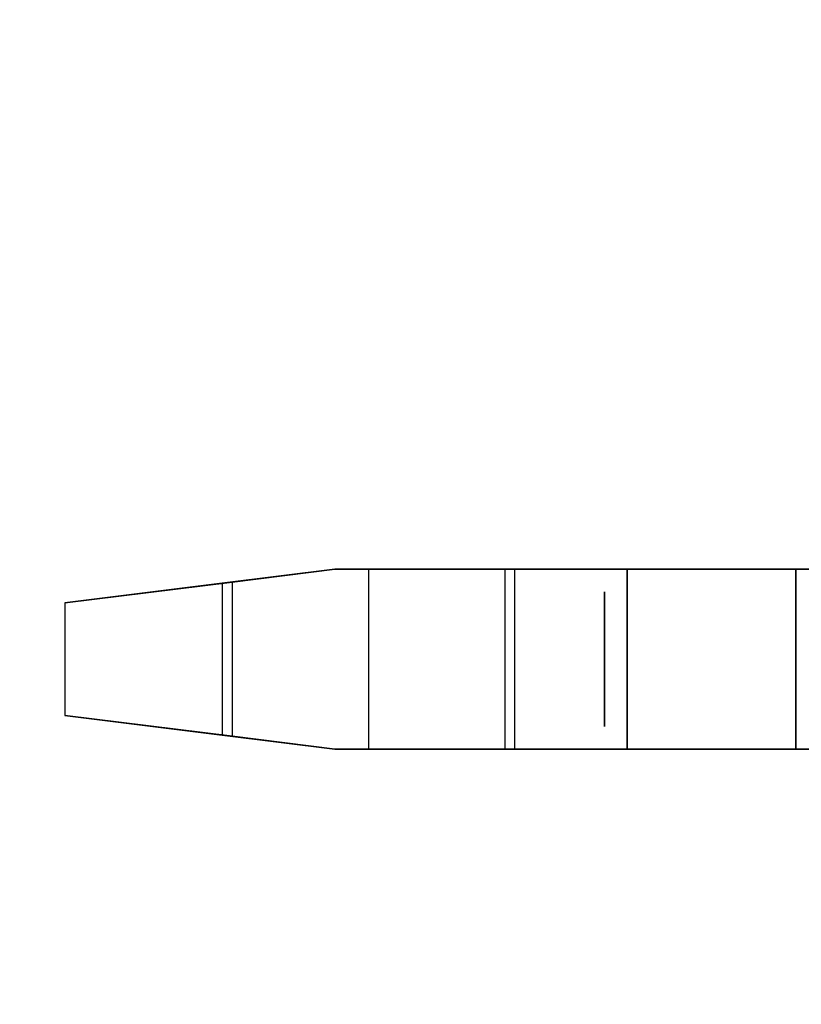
# Model space of a CAD drawing. Header units: millimetres. Extents: x 0 to 1524, y 0 to 1016.
# Tile 340 of 352: x 1390.76 to 1394.24, y 415.41 to 419.79. Entities that reach past the tile are written whole.
import ezdxf

# ---------------------------------------------------------------- set-up
doc = ezdxf.new("R2010")
doc.units = ezdxf.units.MM
doc.header["$LTSCALE"] = 83.82
doc.layers.get('0').update_dxf_attribs({"linetype": 'CONTINUOUS'})
doc.styles.get("Standard").update_dxf_attribs({"font": 'txt', "width": 0.8})
doc.dimstyles.new('DIMSTYLE_1', dxfattribs={"dimtxt": 15, "dimasz": 12, "dimexe": 0.18, "dimexo": 0.0625, "dimgap": 0.09, "dimtad": 1, "dimzin": 0, "dimdsep": 46, "dimtxsty": 'STANDARD', "dimblk": 'CLOSED', "dimblk1": 'CLOSED', "dimblk2": 'CLOSED', "dimcen": 0.09, "dimadec": 0, "dimazin": 0, "dimtp": 0.01, "dimtm": 0.01, "dimtfac": 1, "dimtofl": 0, "dimtmove": 0, "dimatfit": 3, "dimldrblk": 'CLOSED', "dimfxl": 1, "dimtolj": 1, "dimtzin": 0, "dimarcsym": 0})

# ---------------------------------------------------------------- blocks, each defined once
blk = doc.blocks.new('_CLOSED')
at = {"color": 0, "linetype": 'BYBLOCK'}
for p, q in [((0, 0), (-1, 0.20833)), ((-1, 0.20833), (-1, -0.20833)), ((-1, -0.20833), (0, 0)), ((-1, 0), (0, 0))]:
    blk.add_line(p, q, dxfattribs=at)
blk = doc.blocks.new('*D5')
at = {"color": 2, "linetype": 'CONTINUOUS'}
for p, q in [((1198.1454, 405.5567), (1198.1454, 520.5283)), ((1416.104, 413.0175), (1416.104, 520.5283)), ((1198.1454, 519.5283), (1307.1247, 519.5283)), ((1416.104, 519.5283), (1307.1247, 519.5283))]:
    blk.add_line(p, q, dxfattribs=at)
at = {"color": 2, "linetype": 'CONTINUOUS', "xscale": 12, "yscale": 12, "zscale": 12, "rotation": 180}
blk.add_blockref('_CLOSED', (1198.1454, 519.5283), dxfattribs=at)
at = {"color": 2, "linetype": 'CONTINUOUS', "xscale": 12, "yscale": 12, "zscale": 12}
blk.add_blockref('_CLOSED', (1416.104, 519.5283), dxfattribs=at)

msp = doc.modelspace()

# ---------------------------------------------------------------- linework, layer by layer
at = {"color": 6, "linetype": 'CONTINUOUS'}
for p, q in [((1392.1654, 417.3467), (1391.6654, 417.2842)), ((1391.6654, 417.2842), (1392.1654, 417.3467)), ((1392.1654, 417.3467), (1391.6654, 417.2842)), ((1391.6654, 417.2842), (1392.1654, 417.3467)), ((1392.1654, 417.3467), (1391.6654, 417.2842)), ((1391.6654, 417.2842), (1392.1654, 417.3467)), ((1392.1654, 417.3467), (1391.6654, 417.2842)), ((1391.6654, 417.2842), (1392.1654, 417.3467)), ((1391.7093, 417.2896), (1392.1654, 417.3467)), ((1392.1654, 417.3467), (1391.7093, 417.2896)), ((1391.7093, 417.2896), (1392.1654, 417.3467)), ((1392.1654, 417.3467), (1391.7093, 417.2896)), ((1391.7093, 417.2896), (1392.1654, 417.3467)), ((1392.1654, 417.3467), (1391.7093, 417.2896)), ((1391.7093, 417.2896), (1392.1654, 417.3467)), ((1392.1654, 417.3467), (1391.7093, 417.2896)), ((1392.1654, 417.3467), (1392.3154, 417.3467)), ((1392.3154, 417.3467), (1392.1654, 417.3467)), ((1392.1654, 417.3467), (1392.3154, 417.3467)), ((1392.3154, 417.3467), (1392.1654, 417.3467)), ((1392.1654, 417.3467), (1392.3154, 417.3467)), ((1392.3154, 417.3467), (1392.1654, 417.3467)), ((1392.1654, 417.3467), (1392.3154, 417.3467)), ((1392.3154, 417.3467), (1392.1654, 417.3467)), ((1392.1654, 417.3467), (1392.3154, 417.3467)), ((1392.3154, 417.3467), (1392.1654, 417.3467)), ((1392.1654, 417.3467), (1392.3154, 417.3467)), ((1392.3154, 417.3467), (1392.1654, 417.3467)), ((1392.1654, 417.3467), (1392.3154, 417.3467)), ((1392.3154, 417.3467), (1392.1654, 417.3467)), ((1392.1654, 417.3467), (1392.3154, 417.3467)), ((1392.3154, 417.3467), (1392.1654, 417.3467)), ((1392.3154, 417.3467), (1392.3154, 416.5467)), ((1392.3154, 417.3467), (1392.9214, 417.3467)), ((1392.9654, 417.3467), (1392.3154, 417.3467)), ((1392.3154, 417.3467), (1392.3154, 416.5467)), ((1392.3154, 417.3467), (1392.9654, 417.3467)), ((1392.9214, 417.3467), (1392.3154, 417.3467)), ((1392.3154, 417.3467), (1392.3154, 416.5467)), ((1392.3154, 417.3467), (1392.3154, 416.5467)), ((1392.3154, 417.3467), (1392.3154, 416.5467)), ((1392.3154, 417.3467), (1392.9214, 417.3467)), ((1392.9654, 417.3467), (1392.3154, 417.3467)), ((1392.3154, 417.3467), (1392.3154, 416.5467)), ((1392.3154, 417.3467), (1392.9654, 417.3467)), ((1392.9214, 417.3467), (1392.3154, 417.3467)), ((1392.3154, 417.3467), (1392.3154, 416.5467)), ((1392.3154, 417.3467), (1392.3154, 416.5467)), ((1392.3154, 417.3467), (1392.3154, 416.5467)), ((1392.3154, 417.3467), (1392.9214, 417.3467)), ((1392.9654, 417.3467), (1392.3154, 417.3467)), ((1392.3154, 417.3467), (1392.3154, 416.5467)), ((1392.3154, 417.3467), (1392.9654, 417.3467)), ((1392.9214, 417.3467), (1392.3154, 417.3467)), ((1392.3154, 417.3467), (1392.3154, 416.5467)), ((1392.3154, 417.3467), (1392.3154, 416.5467)), ((1392.3154, 417.3467), (1392.3154, 416.5467)), ((1392.3154, 417.3467), (1392.9214, 417.3467)), ((1392.9654, 417.3467), (1392.3154, 417.3467)), ((1392.3154, 417.3467), (1392.3154, 416.5467)), ((1392.3154, 417.3467), (1392.9654, 417.3467)), ((1392.9214, 417.3467), (1392.3154, 417.3467)), ((1392.3154, 417.3467), (1392.3154, 416.5467)), ((1392.3154, 417.3467), (1392.3154, 416.5467)), ((1392.9214, 417.3467), (1392.9214, 416.5467)), ((1394.7654, 417.3467), (1392.9214, 417.3467)), ((1392.9214, 417.3467), (1394.7654, 417.3467)), ((1392.9214, 417.3467), (1392.9214, 416.5467)), ((1392.9214, 417.3467), (1392.9214, 416.5467)), ((1394.7654, 417.3467), (1392.9214, 417.3467)), ((1392.9214, 417.3467), (1394.7654, 417.3467)), ((1392.9214, 417.3467), (1392.9214, 416.5467)), ((1392.9214, 417.3467), (1392.9214, 416.5467)), ((1394.7654, 417.3467), (1392.9214, 417.3467)), ((1392.9214, 417.3467), (1394.7654, 417.3467)), ((1392.9214, 417.3467), (1392.9214, 416.5467)), ((1392.9214, 417.3467), (1392.9214, 416.5467)), ((1394.7654, 417.3467), (1392.9214, 417.3467)), ((1392.9214, 417.3467), (1394.7654, 417.3467)), ((1392.9214, 417.3467), (1392.9214, 416.5467)), ((1392.9654, 417.3467), (1394.7654, 417.3467)), ((1392.9654, 417.3467), (1392.9654, 416.5467)), ((1392.9654, 417.3467), (1392.9654, 416.5467)), ((1394.7654, 417.3467), (1392.9654, 417.3467)), ((1392.9654, 417.3467), (1394.7654, 417.3467)), ((1392.9654, 417.3467), (1392.9654, 416.5467)), ((1392.9654, 417.3467), (1392.9654, 416.5467)), ((1394.7654, 417.3467), (1392.9654, 417.3467)), ((1392.9654, 417.3467), (1394.7654, 417.3467)), ((1392.9654, 417.3467), (1392.9654, 416.5467)), ((1392.9654, 417.3467), (1392.9654, 416.5467)), ((1394.7654, 417.3467), (1392.9654, 417.3467)), ((1392.9654, 417.3467), (1394.7654, 417.3467)), ((1392.9654, 417.3467), (1392.9654, 416.5467)), ((1392.9654, 417.3467), (1392.9654, 416.5467)), ((1394.7654, 417.3467), (1392.9654, 417.3467)), ((1391.7093, 417.2896), (1390.9654, 417.1967)), ((1390.9654, 417.1967), (1391.7093, 417.2896)), ((1391.7093, 417.2896), (1390.9654, 417.1967)), ((1390.9654, 417.1967), (1391.7093, 417.2896)), ((1391.7093, 417.2896), (1390.9654, 417.1967)), ((1390.9654, 417.1967), (1391.7093, 417.2896)), ((1391.7093, 417.2896), (1390.9654, 417.1967)), ((1390.9654, 417.1967), (1391.7093, 417.2896)), ((1391.7093, 417.2896), (1391.7093, 416.6037)), ((1391.7093, 417.2896), (1391.7093, 416.6037)), ((1391.7093, 417.2896), (1391.7093, 416.6037)), ((1391.7093, 417.2896), (1391.7093, 416.6037)), ((1391.7093, 417.2896), (1391.7093, 416.6037)), ((1391.7093, 417.2896), (1391.7093, 416.6037)), ((1391.7093, 417.2896), (1391.7093, 416.6037)), ((1391.7093, 417.2896), (1391.7093, 416.6037)), ((1390.9654, 417.1967), (1391.6654, 417.2842)), ((1391.6654, 417.2842), (1390.9654, 417.1967)), ((1390.9654, 417.1967), (1391.6654, 417.2842)), ((1391.6654, 417.2842), (1390.9654, 417.1967)), ((1390.9654, 417.1967), (1391.6654, 417.2842)), ((1391.6654, 417.2842), (1390.9654, 417.1967)), ((1390.9654, 417.1967), (1391.6654, 417.2842)), ((1391.6654, 417.2842), (1390.9654, 417.1967)), ((1391.6654, 417.2842), (1391.6654, 416.6092)), ((1391.6654, 417.2842), (1391.6654, 416.6092)), ((1391.6654, 417.2842), (1391.6654, 416.6092)), ((1391.6654, 417.2842), (1391.6654, 416.6092)), ((1391.6654, 417.2842), (1391.6654, 416.6092)), ((1391.6654, 417.2842), (1391.6654, 416.6092)), ((1391.6654, 417.2842), (1391.6654, 416.6092)), ((1391.6654, 417.2842), (1391.6654, 416.6092)), ((1390.9654, 417.1967), (1390.9654, 416.6967)), ((1390.9654, 417.1967), (1390.9654, 416.6967)), ((1390.9654, 417.1967), (1390.9654, 416.6967)), ((1390.9654, 417.1967), (1390.9654, 416.6967)), ((1390.9654, 417.1967), (1390.9654, 416.6967)), ((1390.9654, 417.1967), (1390.9654, 416.6967)), ((1390.9654, 417.1967), (1390.9654, 416.6967)), ((1390.9654, 417.1967), (1390.9654, 416.6967)), ((1390.9654, 417.1967), (1390.9654, 416.6967)), ((1390.9654, 417.1967), (1390.9654, 416.6967)), ((1390.9654, 417.1967), (1390.9654, 416.6967)), ((1390.9654, 417.1967), (1390.9654, 416.6967)), ((1390.9654, 417.1967), (1390.9654, 416.6967)), ((1390.9654, 417.1967), (1390.9654, 416.6967)), ((1390.9654, 417.1967), (1390.9654, 416.6967)), ((1390.9654, 417.1967), (1390.9654, 416.6967)), ((1391.6654, 416.6092), (1390.9654, 416.6967)), ((1390.9654, 416.6967), (1391.7093, 416.6037)), ((1391.7093, 416.6037), (1390.9654, 416.6967)), ((1390.9654, 416.6967), (1391.6654, 416.6092)), ((1391.6654, 416.6092), (1390.9654, 416.6967)), ((1390.9654, 416.6967), (1391.7093, 416.6037)), ((1391.7093, 416.6037), (1390.9654, 416.6967)), ((1390.9654, 416.6967), (1391.6654, 416.6092)), ((1391.6654, 416.6092), (1390.9654, 416.6967)), ((1390.9654, 416.6967), (1391.7093, 416.6037)), ((1391.7093, 416.6037), (1390.9654, 416.6967)), ((1390.9654, 416.6967), (1391.6654, 416.6092)), ((1391.6654, 416.6092), (1390.9654, 416.6967)), ((1390.9654, 416.6967), (1391.7093, 416.6037)), ((1391.7093, 416.6037), (1390.9654, 416.6967)), ((1390.9654, 416.6967), (1391.6654, 416.6092)), ((1391.6654, 416.6092), (1392.1654, 416.5467)), ((1392.1654, 416.5467), (1391.6654, 416.6092)), ((1391.6654, 416.6092), (1392.1654, 416.5467)), ((1392.1654, 416.5467), (1391.6654, 416.6092)), ((1391.6654, 416.6092), (1392.1654, 416.5467)), ((1392.1654, 416.5467), (1391.6654, 416.6092)), ((1391.6654, 416.6092), (1392.1654, 416.5467)), ((1392.1654, 416.5467), (1391.6654, 416.6092)), ((1392.1654, 416.5467), (1391.7093, 416.6037)), ((1391.7093, 416.6037), (1392.1654, 416.5467)), ((1392.1654, 416.5467), (1391.7093, 416.6037)), ((1391.7093, 416.6037), (1392.1654, 416.5467)), ((1392.1654, 416.5467), (1391.7093, 416.6037)), ((1391.7093, 416.6037), (1392.1654, 416.5467)), ((1392.1654, 416.5467), (1391.7093, 416.6037)), ((1391.7093, 416.6037), (1392.1654, 416.5467)), ((1392.1654, 416.5467), (1392.3154, 416.5467)), ((1392.3154, 416.5467), (1392.1654, 416.5467)), ((1392.1654, 416.5467), (1392.3154, 416.5467)), ((1392.3154, 416.5467), (1392.1654, 416.5467)), ((1392.1654, 416.5467), (1392.3154, 416.5467)), ((1392.3154, 416.5467), (1392.1654, 416.5467)), ((1392.1654, 416.5467), (1392.3154, 416.5467)), ((1392.3154, 416.5467), (1392.1654, 416.5467)), ((1392.1654, 416.5467), (1392.3154, 416.5467)), ((1392.3154, 416.5467), (1392.1654, 416.5467)), ((1392.1654, 416.5467), (1392.3154, 416.5467)), ((1392.3154, 416.5467), (1392.1654, 416.5467)), ((1392.1654, 416.5467), (1392.3154, 416.5467)), ((1392.3154, 416.5467), (1392.1654, 416.5467)), ((1392.1654, 416.5467), (1392.3154, 416.5467)), ((1392.3154, 416.5467), (1392.1654, 416.5467)), ((1392.3154, 416.5467), (1392.9654, 416.5467)), ((1392.9214, 416.5467), (1392.3154, 416.5467)), ((1392.3154, 416.5467), (1392.9214, 416.5467)), ((1392.9654, 416.5467), (1392.3154, 416.5467)), ((1392.3154, 416.5467), (1392.9654, 416.5467)), ((1392.9214, 416.5467), (1392.3154, 416.5467)), ((1392.3154, 416.5467), (1392.9214, 416.5467)), ((1392.9654, 416.5467), (1392.3154, 416.5467)), ((1392.3154, 416.5467), (1392.9654, 416.5467)), ((1392.9214, 416.5467), (1392.3154, 416.5467)), ((1392.3154, 416.5467), (1392.9214, 416.5467)), ((1392.9654, 416.5467), (1392.3154, 416.5467)), ((1392.3154, 416.5467), (1392.9654, 416.5467)), ((1392.9214, 416.5467), (1392.3154, 416.5467)), ((1392.3154, 416.5467), (1392.9214, 416.5467)), ((1392.9654, 416.5467), (1392.3154, 416.5467)), ((1392.9214, 416.5467), (1394.7654, 416.5467)), ((1394.7654, 416.5467), (1392.9214, 416.5467)), ((1392.9214, 416.5467), (1394.7654, 416.5467)), ((1394.7654, 416.5467), (1392.9214, 416.5467)), ((1392.9214, 416.5467), (1394.7654, 416.5467)), ((1394.7654, 416.5467), (1392.9214, 416.5467)), ((1392.9214, 416.5467), (1394.7654, 416.5467)), ((1394.7654, 416.5467), (1392.9214, 416.5467)), ((1394.7654, 416.5467), (1392.9654, 416.5467)), ((1392.9654, 416.5467), (1394.7654, 416.5467)), ((1394.7654, 416.5467), (1392.9654, 416.5467)), ((1392.9654, 416.5467), (1394.7654, 416.5467)), ((1394.7654, 416.5467), (1392.9654, 416.5467)), ((1392.9654, 416.5467), (1394.7654, 416.5467)), ((1394.7654, 416.5467), (1392.9654, 416.5467)), ((1392.9654, 416.5467), (1394.7654, 416.5467))]:
    msp.add_line(p, q, dxfattribs=at)
for points in [[(1393.4654, 416.9467), (1393.4654, 417.0243), (1393.4654, 417.0991), (1393.4654, 417.168), (1393.4654, 417.2295), (1393.4654, 417.279), (1393.4654, 417.3159), (1393.4654, 417.3388), (1393.4654, 417.3467), (1393.4654, 417.339), (1393.4654, 417.3165), (1393.4654, 417.2798), (1393.4654, 417.2295), (1393.4654, 417.1692), (1393.4654, 417.1004), (1393.4654, 417.0257), (1393.4654, 416.9467)], [(1393.4654, 416.9467), (1393.4654, 417.0243), (1393.4654, 417.0991), (1393.4654, 417.168), (1393.4654, 417.2295), (1393.4654, 417.279), (1393.4654, 417.3159), (1393.4654, 417.3388), (1393.4654, 417.3467), (1393.4654, 417.339), (1393.4654, 417.3165), (1393.4654, 417.2798), (1393.4654, 417.2295), (1393.4654, 417.1692), (1393.4654, 417.1004), (1393.4654, 417.0257), (1393.4654, 416.9467)], [(1393.4654, 416.9467), (1393.4654, 417.0243), (1393.4654, 417.0991), (1393.4654, 417.168), (1393.4654, 417.2295), (1393.4654, 417.279), (1393.4654, 417.3159), (1393.4654, 417.3388), (1393.4654, 417.3467), (1393.4654, 417.339), (1393.4654, 417.3165), (1393.4654, 417.2798), (1393.4654, 417.2295), (1393.4654, 417.1692), (1393.4654, 417.1004), (1393.4654, 417.0257), (1393.4654, 416.9467)], [(1393.4654, 416.9467), (1393.4654, 417.0243), (1393.4654, 417.0991), (1393.4654, 417.168), (1393.4654, 417.2295), (1393.4654, 417.279), (1393.4654, 417.3159), (1393.4654, 417.3388), (1393.4654, 417.3467), (1393.4654, 417.339), (1393.4654, 417.3165), (1393.4654, 417.2798), (1393.4654, 417.2295), (1393.4654, 417.1692), (1393.4654, 417.1004), (1393.4654, 417.0257), (1393.4654, 416.9467)], [(1393.4654, 416.9467), (1393.4654, 417.0243), (1393.4654, 417.0991), (1393.4654, 417.168), (1393.4654, 417.2295), (1393.4654, 417.279), (1393.4654, 417.3159), (1393.4654, 417.3388), (1393.4654, 417.3467), (1393.4654, 417.339), (1393.4654, 417.3165), (1393.4654, 417.2798), (1393.4654, 417.2295), (1393.4654, 417.1692), (1393.4654, 417.1004), (1393.4654, 417.0257), (1393.4654, 416.9467)], [(1393.4654, 416.9467), (1393.4654, 417.0243), (1393.4654, 417.0991), (1393.4654, 417.168), (1393.4654, 417.2295), (1393.4654, 417.279), (1393.4654, 417.3159), (1393.4654, 417.3388), (1393.4654, 417.3467), (1393.4654, 417.339), (1393.4654, 417.3165), (1393.4654, 417.2798), (1393.4654, 417.2295), (1393.4654, 417.1692), (1393.4654, 417.1004), (1393.4654, 417.0257), (1393.4654, 416.9467)], [(1393.4654, 416.9467), (1393.4654, 417.0243), (1393.4654, 417.0991), (1393.4654, 417.168), (1393.4654, 417.2295), (1393.4654, 417.279), (1393.4654, 417.3159), (1393.4654, 417.3388), (1393.4654, 417.3467), (1393.4654, 417.339), (1393.4654, 417.3165), (1393.4654, 417.2798), (1393.4654, 417.2295), (1393.4654, 417.1692), (1393.4654, 417.1004), (1393.4654, 417.0257), (1393.4654, 416.9467)], [(1393.4654, 416.9467), (1393.4654, 417.0243), (1393.4654, 417.0991), (1393.4654, 417.168), (1393.4654, 417.2295), (1393.4654, 417.279), (1393.4654, 417.3159), (1393.4654, 417.3388), (1393.4654, 417.3467), (1393.4654, 417.339), (1393.4654, 417.3165), (1393.4654, 417.2798), (1393.4654, 417.2295), (1393.4654, 417.1692), (1393.4654, 417.1004), (1393.4654, 417.0257), (1393.4654, 416.9467)], [(1394.2154, 416.9467), (1394.2154, 417.0243), (1394.2154, 417.0991), (1394.2154, 417.168), (1394.2154, 417.2295), (1394.2154, 417.279), (1394.2154, 417.3159), (1394.2154, 417.3388), (1394.2154, 417.3467), (1394.2154, 417.339), (1394.2154, 417.3165), (1394.2154, 417.2798), (1394.2154, 417.2295), (1394.2154, 417.1692), (1394.2154, 417.1004), (1394.2154, 417.0257), (1394.2154, 416.9467)], [(1394.2154, 416.9467), (1394.2154, 417.0243), (1394.2154, 417.0991), (1394.2154, 417.168), (1394.2154, 417.2295), (1394.2154, 417.279), (1394.2154, 417.3159), (1394.2154, 417.3388), (1394.2154, 417.3467), (1394.2154, 417.339), (1394.2154, 417.3165), (1394.2154, 417.2798), (1394.2154, 417.2295), (1394.2154, 417.1692), (1394.2154, 417.1004), (1394.2154, 417.0257), (1394.2154, 416.9467)], [(1394.2154, 416.9467), (1394.2154, 417.0243), (1394.2154, 417.0991), (1394.2154, 417.168), (1394.2154, 417.2295), (1394.2154, 417.279), (1394.2154, 417.3159), (1394.2154, 417.3388), (1394.2154, 417.3467), (1394.2154, 417.339), (1394.2154, 417.3165), (1394.2154, 417.2798), (1394.2154, 417.2295), (1394.2154, 417.1692), (1394.2154, 417.1004), (1394.2154, 417.0257), (1394.2154, 416.9467)], [(1394.2154, 416.9467), (1394.2154, 417.0243), (1394.2154, 417.0991), (1394.2154, 417.168), (1394.2154, 417.2295), (1394.2154, 417.279), (1394.2154, 417.3159), (1394.2154, 417.3388), (1394.2154, 417.3467), (1394.2154, 417.339), (1394.2154, 417.3165), (1394.2154, 417.2798), (1394.2154, 417.2295), (1394.2154, 417.1692), (1394.2154, 417.1004), (1394.2154, 417.0257), (1394.2154, 416.9467)], [(1394.2154, 416.9467), (1394.2154, 417.0243), (1394.2154, 417.0991), (1394.2154, 417.168), (1394.2154, 417.2295), (1394.2154, 417.279), (1394.2154, 417.3159), (1394.2154, 417.3388), (1394.2154, 417.3467), (1394.2154, 417.339), (1394.2154, 417.3165), (1394.2154, 417.2798), (1394.2154, 417.2295), (1394.2154, 417.1692), (1394.2154, 417.1004), (1394.2154, 417.0257), (1394.2154, 416.9467)], [(1394.2154, 416.9467), (1394.2154, 417.0243), (1394.2154, 417.0991), (1394.2154, 417.168), (1394.2154, 417.2295), (1394.2154, 417.279), (1394.2154, 417.3159), (1394.2154, 417.3388), (1394.2154, 417.3467), (1394.2154, 417.339), (1394.2154, 417.3165), (1394.2154, 417.2798), (1394.2154, 417.2295), (1394.2154, 417.1692), (1394.2154, 417.1004), (1394.2154, 417.0257), (1394.2154, 416.9467)], [(1394.2154, 416.9467), (1394.2154, 417.0243), (1394.2154, 417.0991), (1394.2154, 417.168), (1394.2154, 417.2295), (1394.2154, 417.279), (1394.2154, 417.3159), (1394.2154, 417.3388), (1394.2154, 417.3467), (1394.2154, 417.339), (1394.2154, 417.3165), (1394.2154, 417.2798), (1394.2154, 417.2295), (1394.2154, 417.1692), (1394.2154, 417.1004), (1394.2154, 417.0257), (1394.2154, 416.9467)], [(1394.2154, 416.9467), (1394.2154, 417.0243), (1394.2154, 417.0991), (1394.2154, 417.168), (1394.2154, 417.2295), (1394.2154, 417.279), (1394.2154, 417.3159), (1394.2154, 417.3388), (1394.2154, 417.3467), (1394.2154, 417.339), (1394.2154, 417.3165), (1394.2154, 417.2798), (1394.2154, 417.2295), (1394.2154, 417.1692), (1394.2154, 417.1004), (1394.2154, 417.0257), (1394.2154, 416.9467)], [(1393.3654, 416.9467), (1393.3654, 417.0049), (1393.3654, 417.061), (1393.3654, 417.1127), (1393.3654, 417.1588), (1393.3654, 417.1959), (1393.3654, 417.2236), (1393.3654, 417.2407), (1393.3654, 417.2467), (1393.3654, 417.2409), (1393.3654, 417.224), (1393.3654, 417.1965), (1393.3654, 417.1588), (1393.3654, 417.1135), (1393.3654, 417.0619), (1393.3654, 417.006), (1393.3654, 416.9467)], [(1393.3654, 416.9467), (1393.3654, 417.0049), (1393.3654, 417.061), (1393.3654, 417.1127), (1393.3654, 417.1588), (1393.3654, 417.1959), (1393.3654, 417.2236), (1393.3654, 417.2407), (1393.3654, 417.2467), (1393.3654, 417.2409), (1393.3654, 417.224), (1393.3654, 417.1965), (1393.3654, 417.1588), (1393.3654, 417.1135), (1393.3654, 417.0619), (1393.3654, 417.006), (1393.3654, 416.9467)], [(1393.3654, 416.9467), (1393.3654, 417.0049), (1393.3654, 417.061), (1393.3654, 417.1127), (1393.3654, 417.1588), (1393.3654, 417.1959), (1393.3654, 417.2236), (1393.3654, 417.2407), (1393.3654, 417.2467), (1393.3654, 417.2409), (1393.3654, 417.224), (1393.3654, 417.1965), (1393.3654, 417.1588), (1393.3654, 417.1135), (1393.3654, 417.0619), (1393.3654, 417.006), (1393.3654, 416.9467)], [(1393.3654, 416.9467), (1393.3654, 417.0049), (1393.3654, 417.061), (1393.3654, 417.1127), (1393.3654, 417.1588), (1393.3654, 417.1959), (1393.3654, 417.2236), (1393.3654, 417.2407), (1393.3654, 417.2467), (1393.3654, 417.2409), (1393.3654, 417.224), (1393.3654, 417.1965), (1393.3654, 417.1588), (1393.3654, 417.1135), (1393.3654, 417.0619), (1393.3654, 417.006), (1393.3654, 416.9467)], [(1393.3654, 416.9467), (1393.3654, 417.0049), (1393.3654, 417.061), (1393.3654, 417.1127), (1393.3654, 417.1588), (1393.3654, 417.1959), (1393.3654, 417.2236), (1393.3654, 417.2407), (1393.3654, 417.2467), (1393.3654, 417.2409), (1393.3654, 417.224), (1393.3654, 417.1965), (1393.3654, 417.1588), (1393.3654, 417.1135), (1393.3654, 417.0619), (1393.3654, 417.006), (1393.3654, 416.9467)], [(1393.3654, 416.9467), (1393.3654, 417.0049), (1393.3654, 417.061), (1393.3654, 417.1127), (1393.3654, 417.1588), (1393.3654, 417.1959), (1393.3654, 417.2236), (1393.3654, 417.2407), (1393.3654, 417.2467), (1393.3654, 417.2409), (1393.3654, 417.224), (1393.3654, 417.1965), (1393.3654, 417.1588), (1393.3654, 417.1135), (1393.3654, 417.0619), (1393.3654, 417.006), (1393.3654, 416.9467)], [(1393.3654, 416.9467), (1393.3654, 417.0049), (1393.3654, 417.061), (1393.3654, 417.1127), (1393.3654, 417.1588), (1393.3654, 417.1959), (1393.3654, 417.2236), (1393.3654, 417.2407), (1393.3654, 417.2467), (1393.3654, 417.2409), (1393.3654, 417.224), (1393.3654, 417.1965), (1393.3654, 417.1588), (1393.3654, 417.1135), (1393.3654, 417.0619), (1393.3654, 417.006), (1393.3654, 416.9467)], [(1393.3654, 416.9467), (1393.3654, 417.0049), (1393.3654, 417.061), (1393.3654, 417.1127), (1393.3654, 417.1588), (1393.3654, 417.1959), (1393.3654, 417.2236), (1393.3654, 417.2407), (1393.3654, 417.2467), (1393.3654, 417.2409), (1393.3654, 417.224), (1393.3654, 417.1965), (1393.3654, 417.1588), (1393.3654, 417.1135), (1393.3654, 417.0619), (1393.3654, 417.006), (1393.3654, 416.9467)], [(1393.3654, 416.9467), (1393.3654, 416.8884), (1393.3654, 416.8323), (1393.3654, 416.7806), (1393.3654, 416.7345), (1393.3654, 416.6974), (1393.3654, 416.6697), (1393.3654, 416.6526), (1393.3654, 416.6467), (1393.3654, 416.6524), (1393.3654, 416.6693), (1393.3654, 416.6968), (1393.3654, 416.7345), (1393.3654, 416.7798), (1393.3654, 416.8314), (1393.3654, 416.8874), (1393.3654, 416.9467)], [(1393.3654, 416.9467), (1393.3654, 416.8884), (1393.3654, 416.8323), (1393.3654, 416.7806), (1393.3654, 416.7345), (1393.3654, 416.6974), (1393.3654, 416.6697), (1393.3654, 416.6526), (1393.3654, 416.6467), (1393.3654, 416.6524), (1393.3654, 416.6693), (1393.3654, 416.6968), (1393.3654, 416.7345), (1393.3654, 416.7798), (1393.3654, 416.8314), (1393.3654, 416.8874), (1393.3654, 416.9467)], [(1393.3654, 416.9467), (1393.3654, 416.8884), (1393.3654, 416.8323), (1393.3654, 416.7806), (1393.3654, 416.7345), (1393.3654, 416.6974), (1393.3654, 416.6697), (1393.3654, 416.6526), (1393.3654, 416.6467), (1393.3654, 416.6524), (1393.3654, 416.6693), (1393.3654, 416.6968), (1393.3654, 416.7345), (1393.3654, 416.7798), (1393.3654, 416.8314), (1393.3654, 416.8874), (1393.3654, 416.9467)], [(1393.3654, 416.9467), (1393.3654, 416.8884), (1393.3654, 416.8323), (1393.3654, 416.7806), (1393.3654, 416.7345), (1393.3654, 416.6974), (1393.3654, 416.6697), (1393.3654, 416.6526), (1393.3654, 416.6467), (1393.3654, 416.6524), (1393.3654, 416.6693), (1393.3654, 416.6968), (1393.3654, 416.7345), (1393.3654, 416.7798), (1393.3654, 416.8314), (1393.3654, 416.8874), (1393.3654, 416.9467)], [(1393.3654, 416.9467), (1393.3654, 416.8884), (1393.3654, 416.8323), (1393.3654, 416.7806), (1393.3654, 416.7345), (1393.3654, 416.6974), (1393.3654, 416.6697), (1393.3654, 416.6526), (1393.3654, 416.6467), (1393.3654, 416.6524), (1393.3654, 416.6693), (1393.3654, 416.6968), (1393.3654, 416.7345), (1393.3654, 416.7798), (1393.3654, 416.8314), (1393.3654, 416.8874), (1393.3654, 416.9467)], [(1393.3654, 416.9467), (1393.3654, 416.8884), (1393.3654, 416.8323), (1393.3654, 416.7806), (1393.3654, 416.7345), (1393.3654, 416.6974), (1393.3654, 416.6697), (1393.3654, 416.6526), (1393.3654, 416.6467), (1393.3654, 416.6524), (1393.3654, 416.6693), (1393.3654, 416.6968), (1393.3654, 416.7345), (1393.3654, 416.7798), (1393.3654, 416.8314), (1393.3654, 416.8874), (1393.3654, 416.9467)], [(1393.3654, 416.9467), (1393.3654, 416.8884), (1393.3654, 416.8323), (1393.3654, 416.7806), (1393.3654, 416.7345), (1393.3654, 416.6974), (1393.3654, 416.6697), (1393.3654, 416.6526), (1393.3654, 416.6467), (1393.3654, 416.6524), (1393.3654, 416.6693), (1393.3654, 416.6968), (1393.3654, 416.7345), (1393.3654, 416.7798), (1393.3654, 416.8314), (1393.3654, 416.8874), (1393.3654, 416.9467)], [(1393.3654, 416.9467), (1393.3654, 416.8884), (1393.3654, 416.8323), (1393.3654, 416.7806), (1393.3654, 416.7345), (1393.3654, 416.6974), (1393.3654, 416.6697), (1393.3654, 416.6526), (1393.3654, 416.6467), (1393.3654, 416.6524), (1393.3654, 416.6693), (1393.3654, 416.6968), (1393.3654, 416.7345), (1393.3654, 416.7798), (1393.3654, 416.8314), (1393.3654, 416.8874), (1393.3654, 416.9467)], [(1393.4654, 416.9467), (1393.4654, 416.869), (1393.4654, 416.7942), (1393.4654, 416.7253), (1393.4654, 416.6638), (1393.4654, 416.6143), (1393.4654, 416.5774), (1393.4654, 416.5545), (1393.4654, 416.5467), (1393.4654, 416.5543), (1393.4654, 416.5768), (1393.4654, 416.6135), (1393.4654, 416.6638), (1393.4654, 416.7241), (1393.4654, 416.7929), (1393.4654, 416.8676), (1393.4654, 416.9467)], [(1393.4654, 416.9467), (1393.4654, 416.869), (1393.4654, 416.7942), (1393.4654, 416.7253), (1393.4654, 416.6638), (1393.4654, 416.6143), (1393.4654, 416.5774), (1393.4654, 416.5545), (1393.4654, 416.5467), (1393.4654, 416.5543), (1393.4654, 416.5768), (1393.4654, 416.6135), (1393.4654, 416.6638), (1393.4654, 416.7241), (1393.4654, 416.7929), (1393.4654, 416.8676), (1393.4654, 416.9467)], [(1393.4654, 416.9467), (1393.4654, 416.869), (1393.4654, 416.7942), (1393.4654, 416.7253), (1393.4654, 416.6638), (1393.4654, 416.6143), (1393.4654, 416.5774), (1393.4654, 416.5545), (1393.4654, 416.5467), (1393.4654, 416.5543), (1393.4654, 416.5768), (1393.4654, 416.6135), (1393.4654, 416.6638), (1393.4654, 416.7241), (1393.4654, 416.7929), (1393.4654, 416.8676), (1393.4654, 416.9467)], [(1393.4654, 416.9467), (1393.4654, 416.869), (1393.4654, 416.7942), (1393.4654, 416.7253), (1393.4654, 416.6638), (1393.4654, 416.6143), (1393.4654, 416.5774), (1393.4654, 416.5545), (1393.4654, 416.5467), (1393.4654, 416.5543), (1393.4654, 416.5768), (1393.4654, 416.6135), (1393.4654, 416.6638), (1393.4654, 416.7241), (1393.4654, 416.7929), (1393.4654, 416.8676), (1393.4654, 416.9467)], [(1393.4654, 416.9467), (1393.4654, 416.869), (1393.4654, 416.7942), (1393.4654, 416.7253), (1393.4654, 416.6638), (1393.4654, 416.6143), (1393.4654, 416.5774), (1393.4654, 416.5545), (1393.4654, 416.5467), (1393.4654, 416.5543), (1393.4654, 416.5768), (1393.4654, 416.6135), (1393.4654, 416.6638), (1393.4654, 416.7241), (1393.4654, 416.7929), (1393.4654, 416.8676), (1393.4654, 416.9467)], [(1393.4654, 416.9467), (1393.4654, 416.869), (1393.4654, 416.7942), (1393.4654, 416.7253), (1393.4654, 416.6638), (1393.4654, 416.6143), (1393.4654, 416.5774), (1393.4654, 416.5545), (1393.4654, 416.5467), (1393.4654, 416.5543), (1393.4654, 416.5768), (1393.4654, 416.6135), (1393.4654, 416.6638), (1393.4654, 416.7241), (1393.4654, 416.7929), (1393.4654, 416.8676), (1393.4654, 416.9467)], [(1393.4654, 416.9467), (1393.4654, 416.869), (1393.4654, 416.7942), (1393.4654, 416.7253), (1393.4654, 416.6638), (1393.4654, 416.6143), (1393.4654, 416.5774), (1393.4654, 416.5545), (1393.4654, 416.5467), (1393.4654, 416.5543), (1393.4654, 416.5768), (1393.4654, 416.6135), (1393.4654, 416.6638), (1393.4654, 416.7241), (1393.4654, 416.7929), (1393.4654, 416.8676), (1393.4654, 416.9467)], [(1393.4654, 416.9467), (1393.4654, 416.869), (1393.4654, 416.7942), (1393.4654, 416.7253), (1393.4654, 416.6638), (1393.4654, 416.6143), (1393.4654, 416.5774), (1393.4654, 416.5545), (1393.4654, 416.5467), (1393.4654, 416.5543), (1393.4654, 416.5768), (1393.4654, 416.6135), (1393.4654, 416.6638), (1393.4654, 416.7241), (1393.4654, 416.7929), (1393.4654, 416.8676), (1393.4654, 416.9467)], [(1394.2154, 416.9467), (1394.2154, 416.869), (1394.2154, 416.7942), (1394.2154, 416.7253), (1394.2154, 416.6638), (1394.2154, 416.6143), (1394.2154, 416.5774), (1394.2154, 416.5545), (1394.2154, 416.5467), (1394.2154, 416.5543), (1394.2154, 416.5768), (1394.2154, 416.6135), (1394.2154, 416.6638), (1394.2154, 416.7241), (1394.2154, 416.7929), (1394.2154, 416.8676), (1394.2154, 416.9467)], [(1394.2154, 416.9467), (1394.2154, 416.869), (1394.2154, 416.7942), (1394.2154, 416.7253), (1394.2154, 416.6638), (1394.2154, 416.6143), (1394.2154, 416.5774), (1394.2154, 416.5545), (1394.2154, 416.5467), (1394.2154, 416.5543), (1394.2154, 416.5768), (1394.2154, 416.6135), (1394.2154, 416.6638), (1394.2154, 416.7241), (1394.2154, 416.7929), (1394.2154, 416.8676), (1394.2154, 416.9467)], [(1394.2154, 416.9467), (1394.2154, 416.869), (1394.2154, 416.7942), (1394.2154, 416.7253), (1394.2154, 416.6638), (1394.2154, 416.6143), (1394.2154, 416.5774), (1394.2154, 416.5545), (1394.2154, 416.5467), (1394.2154, 416.5543), (1394.2154, 416.5768), (1394.2154, 416.6135), (1394.2154, 416.6638), (1394.2154, 416.7241), (1394.2154, 416.7929), (1394.2154, 416.8676), (1394.2154, 416.9467)], [(1394.2154, 416.9467), (1394.2154, 416.869), (1394.2154, 416.7942), (1394.2154, 416.7253), (1394.2154, 416.6638), (1394.2154, 416.6143), (1394.2154, 416.5774), (1394.2154, 416.5545), (1394.2154, 416.5467), (1394.2154, 416.5543), (1394.2154, 416.5768), (1394.2154, 416.6135), (1394.2154, 416.6638), (1394.2154, 416.7241), (1394.2154, 416.7929), (1394.2154, 416.8676), (1394.2154, 416.9467)], [(1394.2154, 416.9467), (1394.2154, 416.869), (1394.2154, 416.7942), (1394.2154, 416.7253), (1394.2154, 416.6638), (1394.2154, 416.6143), (1394.2154, 416.5774), (1394.2154, 416.5545), (1394.2154, 416.5467), (1394.2154, 416.5543), (1394.2154, 416.5768), (1394.2154, 416.6135), (1394.2154, 416.6638), (1394.2154, 416.7241), (1394.2154, 416.7929), (1394.2154, 416.8676), (1394.2154, 416.9467)], [(1394.2154, 416.9467), (1394.2154, 416.869), (1394.2154, 416.7942), (1394.2154, 416.7253), (1394.2154, 416.6638), (1394.2154, 416.6143), (1394.2154, 416.5774), (1394.2154, 416.5545), (1394.2154, 416.5467), (1394.2154, 416.5543), (1394.2154, 416.5768), (1394.2154, 416.6135), (1394.2154, 416.6638), (1394.2154, 416.7241), (1394.2154, 416.7929), (1394.2154, 416.8676), (1394.2154, 416.9467)], [(1394.2154, 416.9467), (1394.2154, 416.869), (1394.2154, 416.7942), (1394.2154, 416.7253), (1394.2154, 416.6638), (1394.2154, 416.6143), (1394.2154, 416.5774), (1394.2154, 416.5545), (1394.2154, 416.5467), (1394.2154, 416.5543), (1394.2154, 416.5768), (1394.2154, 416.6135), (1394.2154, 416.6638), (1394.2154, 416.7241), (1394.2154, 416.7929), (1394.2154, 416.8676), (1394.2154, 416.9467)], [(1394.2154, 416.9467), (1394.2154, 416.869), (1394.2154, 416.7942), (1394.2154, 416.7253), (1394.2154, 416.6638), (1394.2154, 416.6143), (1394.2154, 416.5774), (1394.2154, 416.5545), (1394.2154, 416.5467), (1394.2154, 416.5543), (1394.2154, 416.5768), (1394.2154, 416.6135), (1394.2154, 416.6638), (1394.2154, 416.7241), (1394.2154, 416.7929), (1394.2154, 416.8676), (1394.2154, 416.9467)]]:
    msp.add_lwpolyline(points, dxfattribs=at)

# ---------------------------------------------------------------- dimensions: what is measured, and where the dimension line sits
at = {"color": 2, "linetype": 'CONTINUOUS'}
dim = msp.add_linear_dim(base=(1198.1454, 519.5283), p1=(1416.104, 413.0175), p2=(1198.1454, 405.5567), angle=180, dimstyle='DIMSTYLE_1', dxfattribs=at)
dim.commit()
dim.dimension.update_dxf_attribs({"geometry": '*D5', "text_midpoint": (1271.1247, 523.2783), "dimtype": 160})

doc.saveas('drawing.dxf')
